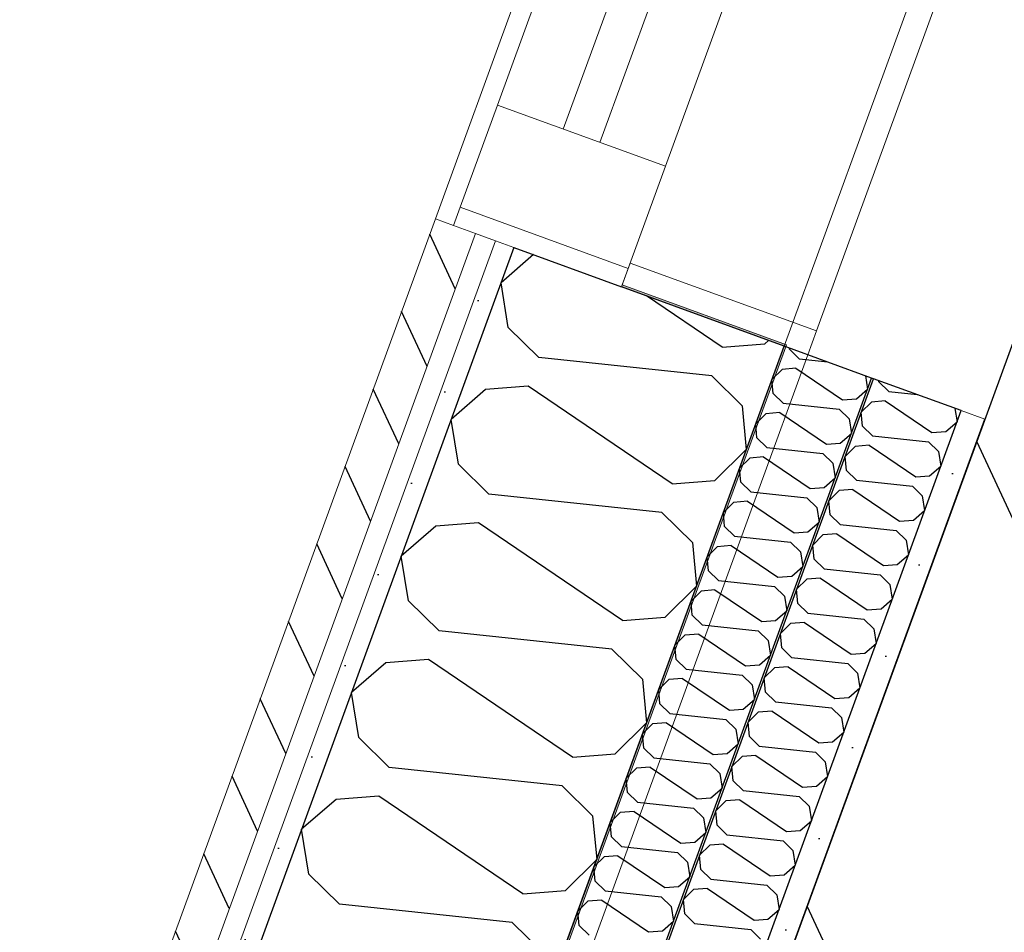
# Model space of a CAD drawing. Header units: millimetres. Extents: x 112481703 to 112588235, y 1264638581 to 1264713486.
# Tile 327 of 487: x 112574301 to 112574808, y 1264681131 to 1264681601. Entities that reach past the tile are written whole.
import ezdxf

# ---------------------------------------------------------------- set-up
doc = ezdxf.new("R2010")
doc.units = ezdxf.units.MM
doc.header["$LTSCALE"] = 0.5
doc.header["$MEASUREMENT"] = 0
doc.linetypes.add('PLINE', pattern=[0])
for name, color, linetype, lineweight in [('234- Vinduer_ dører_ porter', 7, 'Continuous', 0), ('235- Utvendig kledning og overflate', 7, 'Continuous', 0), ('236- Innvendig kledning og overflate', 7, 'Continuous', 0), ('262- Taktekking', 7, 'Continuous', 0)]:
    doc.layers.add(name, color=color, linetype=linetype, lineweight=lineweight)
for name, color, linetype in [('862- M___Nettoareal', 7, 'Continuous'), ('862- M___Nettoareal(Polylinje)', 7, 'Continuous'), ('LA_farge_dekke_asfalt2', 7, 'Continuous'), ('Yttervegger.A225', 7, 'Continuous'), ('Yttervegger.A225 (Skravur)', 7, 'Continuous')]:
    doc.layers.add(name, color=color, linetype=linetype)
pattern_1 = [(249.956, (112557650, 1264717795), (-81.357, 29.68231), [0, -50]), (249.956, (112557682.11, 1264717756.67), (-81.357, 29.68231), [0, -50])]

# ---------------------------------------------------------------- blocks, each defined once
blk = doc.blocks.new('Korridor_14_9', base_point=(112576467.69, 1264681824.89))
at = {"layer": '862- M___Nettoareal(Polylinje)', "linetype": 'PLINE', "flags": 128}
blk.add_lwpolyline([(112572601.77, 1264674908.62), (112573784.51, 1264674477.11), (112574626.15, 1264676783.97), (112575767.2, 1264676367.67), (112576177.67, 1264676217.91), (112577188.97, 1264678989.83), (112578571.29, 1264682778.66), (112579511.2, 1264685354.88), (112580089.16, 1264686939.02), (112578574.08, 1264687491.78), (112577945.57, 1264685769.06), (112576575.95, 1264686268.75), (112573384.41, 1264677520.97), (112565766.91, 1264680300.14), (112564833.5, 1264677741.73), (112566533.44, 1264677121.53), (112567763.15, 1264676672.88), (112567763.5, 1264676673.82), (112569134.12, 1264676173.76)], close=True, dxfattribs=at)
blk = doc.blocks.new('*X107', base_point=(112557650, 1264717795))
at = {"layer": 'Yttervegger.A225 (Skravur)', "linetype": 'PLINE'}
for p, q in [((112574565.54, 1264681479.73), (112574548.83, 1264681465.31)), ((112574552.54, 1264681442.19), (112574548.83, 1264681465.31)), ((112574662.64, 1264681432.16), (112574623.67, 1264681458.52)), ((112574568.25, 1264681426.75), (112574552.54, 1264681442.19)), ((112574662.64, 1264681432.16), (112574684.6, 1264681433.86)), ((112574684.6, 1264681433.86), (112574686.4, 1264681435.63)), ((112574657.24, 1264681417.38), (112574568.25, 1264681426.75)), ((112574657.24, 1264681417.38), (112574672.95, 1264681401.94)), ((112574540.89, 1264681410.27), (112574523.17, 1264681394.97)), ((112574562.86, 1264681411.97), (112574540.89, 1264681410.27)), ((112574636.98, 1264681361.82), (112574562.86, 1264681411.97)), ((112574672.95, 1264681401.94), (112574675.03, 1264681379.41)), ((112574526.88, 1264681371.86), (112574523.17, 1264681394.97)), ((112574658.94, 1264681363.52), (112574675.03, 1264681379.41)), ((112574542.59, 1264681356.41), (112574526.88, 1264681371.86)), ((112574636.98, 1264681361.82), (112574658.94, 1264681363.52)), ((112574631.58, 1264681347.05), (112574542.59, 1264681356.41)), ((112574631.58, 1264681347.05), (112574647.29, 1264681331.6)), ((112574537.2, 1264681341.64), (112574515.23, 1264681339.94)), ((112574611.32, 1264681291.49), (112574537.2, 1264681341.64)), ((112574515.23, 1264681339.94), (112574497.51, 1264681324.64)), ((112574647.29, 1264681331.6), (112574649.37, 1264681309.08)), ((112574501.22, 1264681301.52), (112574497.51, 1264681324.64)), ((112574633.28, 1264681293.19), (112574649.37, 1264681309.08)), ((112574516.93, 1264681286.08), (112574501.22, 1264681301.52)), ((112574611.32, 1264681291.49), (112574633.28, 1264681293.19)), ((112574605.92, 1264681276.71), (112574516.93, 1264681286.08)), ((112574605.92, 1264681276.71), (112574621.63, 1264681261.27)), ((112574511.54, 1264681271.3), (112574489.57, 1264681269.6)), ((112574585.66, 1264681221.16), (112574511.54, 1264681271.3)), ((112574489.57, 1264681269.6), (112574471.85, 1264681254.31)), ((112574621.63, 1264681261.27), (112574623.71, 1264681238.75)), ((112574475.56, 1264681231.19), (112574471.85, 1264681254.31)), ((112574607.62, 1264681222.86), (112574623.71, 1264681238.75)), ((112574491.27, 1264681215.75), (112574475.56, 1264681231.19)), ((112574585.66, 1264681221.16), (112574607.62, 1264681222.86)), ((112574580.26, 1264681206.38), (112574491.27, 1264681215.75)), ((112574580.26, 1264681206.38), (112574595.97, 1264681190.94)), ((112574485.88, 1264681200.97), (112574463.91, 1264681199.27)), ((112574559.99, 1264681150.83), (112574485.88, 1264681200.97)), ((112574463.91, 1264681199.27), (112574446.19, 1264681183.98)), ((112574595.97, 1264681190.94), (112574598.05, 1264681168.42)), ((112574449.9, 1264681160.86), (112574446.19, 1264681183.98)), ((112574581.96, 1264681152.53), (112574598.05, 1264681168.42)), ((112574465.61, 1264681145.42), (112574449.9, 1264681160.86)), ((112574559.99, 1264681150.83), (112574581.96, 1264681152.53)), ((112574554.6, 1264681136.05), (112574465.61, 1264681145.42)), ((112574554.6, 1264681136.05), (112574570.31, 1264681120.61))]:
    blk.add_line(p, q, dxfattribs=at)
blk = doc.blocks.new('Vindu[2]', base_point=(112557650, 1264717795))
at = {"layer": '234- Vinduer_ dører_ porter', "linetype": 'PLINE'}
for p, q in [((112574991.45, 1264682803.96), (112574515.04, 1264681498.15)), ((112574978.22, 1264682738.53), (112574547.05, 1264681556.73)), ((112575012.04, 1264682726.19), (112574580.87, 1264681544.39)), ((112575178.64, 1264682721.83), (112574711.14, 1264681440.44)), ((112574599.66, 1264681537.53), (112575030.83, 1264682719.33)), ((112574633.48, 1264681525.19), (112575064.65, 1264682707)), ((112574547.05, 1264681556.73), (112574527.86, 1264681504.12)), ((112574633.48, 1264681525.19), (112574547.05, 1264681556.73)), ((112574614.29, 1264681472.59), (112574633.48, 1264681525.19)), ((112574527.86, 1264681504.12), (112574524.43, 1264681494.72)), ((112574614.29, 1264681472.59), (112574527.86, 1264681504.12)), ((112574515.04, 1264681498.15), (112574524.43, 1264681494.72)), ((112574524.43, 1264681494.72), (112574535.71, 1264681490.61)), ((112574524.43, 1264681494.72), (112574535.71, 1264681490.61)), ((112574535.71, 1264681490.61), (112574546.04, 1264681486.84)), ((112574535.71, 1264681490.61), (112574546.04, 1264681486.84)), ((112574546.04, 1264681486.84), (112574555.43, 1264681483.41)), ((112574546.04, 1264681486.84), (112574555.43, 1264681483.41)), ((112574555.43, 1264681483.41), (112574610.86, 1264681463.19)), ((112574555.43, 1264681483.41), (112574610.86, 1264681463.19)), ((112574615.32, 1264681475.4), (112574711.14, 1264681440.44)), ((112574610.86, 1264681463.19), (112574614.29, 1264681472.59)), ((112574706.68, 1264681428.23), (112574711.14, 1264681440.44))]:
    blk.add_line(p, q, dxfattribs=at)
blk = doc.blocks.new('*X568', base_point=(112557650, 1264717795))
at = {"layer": 'Yttervegger.A225 (Skravur)', "linetype": 'PLINE'}
for p, q in [((112574743.24, 1264681414.24), (112574743.18, 1264681414.92)), ((112574748.33, 1264681409.23), (112574743.24, 1264681414.24)), ((112574748.33, 1264681409.23), (112574762.98, 1264681407.69)), ((112574739.46, 1264681403.89), (112574734.24, 1264681398.74)), ((112574746.59, 1264681404.44), (112574739.46, 1264681403.89)), ((112574746.59, 1264681404.44), (112574770.62, 1264681388.18)), ((112574734.92, 1264681391.43), (112574734.24, 1264681398.74)), ((112574782.38, 1264681400.61), (112574783.5, 1264681393.69)), ((112574777.75, 1264681388.73), (112574783.5, 1264681393.69)), ((112574740.01, 1264681386.42), (112574734.92, 1264681391.43)), ((112574770.62, 1264681388.18), (112574777.75, 1264681388.73)), ((112574740.01, 1264681386.42), (112574768.88, 1264681383.38)), ((112574768.88, 1264681383.38), (112574773.97, 1264681378.38)), ((112574731.14, 1264681381.08), (112574725.92, 1264681375.93)), ((112574738.26, 1264681381.63), (112574731.14, 1264681381.08)), ((112574738.26, 1264681381.63), (112574762.3, 1264681365.37)), ((112574773.97, 1264681378.38), (112574775.17, 1264681370.88)), ((112574726.6, 1264681368.62), (112574725.92, 1264681375.93)), ((112574731.69, 1264681363.61), (112574726.6, 1264681368.62)), ((112574769.42, 1264681365.92), (112574775.17, 1264681370.88)), ((112574731.69, 1264681363.61), (112574760.55, 1264681360.57)), ((112574762.3, 1264681365.37), (112574769.42, 1264681365.92)), ((112574722.82, 1264681358.27), (112574717.6, 1264681353.11)), ((112574729.94, 1264681358.82), (112574722.82, 1264681358.27)), ((112574729.94, 1264681358.82), (112574753.98, 1264681342.56)), ((112574760.55, 1264681360.57), (112574765.65, 1264681355.57)), ((112574718.27, 1264681345.81), (112574717.6, 1264681353.11)), ((112574765.65, 1264681355.57), (112574766.85, 1264681348.07)), ((112574761.1, 1264681343.11), (112574766.85, 1264681348.07)), ((112574723.37, 1264681340.8), (112574718.27, 1264681345.81)), ((112574753.98, 1264681342.56), (112574761.1, 1264681343.11)), ((112574723.37, 1264681340.8), (112574752.23, 1264681337.76)), ((112574752.23, 1264681337.76), (112574757.33, 1264681332.76)), ((112574714.5, 1264681335.46), (112574709.28, 1264681330.3)), ((112574721.62, 1264681336.01), (112574714.5, 1264681335.46)), ((112574721.62, 1264681336.01), (112574745.66, 1264681319.75)), ((112574757.33, 1264681332.76), (112574758.53, 1264681325.26)), ((112574709.95, 1264681323), (112574709.28, 1264681330.3)), ((112574715.05, 1264681317.99), (112574709.95, 1264681323)), ((112574752.78, 1264681320.3), (112574758.53, 1264681325.26)), ((112574715.05, 1264681317.99), (112574743.91, 1264681314.95)), ((112574745.66, 1264681319.75), (112574752.78, 1264681320.3)), ((112574706.17, 1264681312.65), (112574700.95, 1264681307.49)), ((112574713.3, 1264681313.2), (112574706.17, 1264681312.65)), ((112574713.3, 1264681313.2), (112574737.34, 1264681296.94)), ((112574743.91, 1264681314.95), (112574749, 1264681309.94)), ((112574701.63, 1264681300.19), (112574700.95, 1264681307.49)), ((112574749, 1264681309.94), (112574750.21, 1264681302.45)), ((112574744.46, 1264681297.49), (112574750.21, 1264681302.45)), ((112574706.72, 1264681295.18), (112574701.63, 1264681300.19)), ((112574737.34, 1264681296.94), (112574744.46, 1264681297.49)), ((112574706.72, 1264681295.18), (112574735.59, 1264681292.14)), ((112574735.59, 1264681292.14), (112574740.68, 1264681287.13)), ((112574697.85, 1264681289.84), (112574692.63, 1264681284.68)), ((112574704.97, 1264681290.39), (112574697.85, 1264681289.84)), ((112574704.97, 1264681290.39), (112574729.01, 1264681274.12)), ((112574740.68, 1264681287.13), (112574741.89, 1264681279.64)), ((112574693.31, 1264681277.38), (112574692.63, 1264681284.68)), ((112574698.4, 1264681272.37), (112574693.31, 1264681277.38)), ((112574736.14, 1264681274.68), (112574741.89, 1264681279.64)), ((112574698.4, 1264681272.37), (112574727.27, 1264681269.33)), ((112574729.01, 1264681274.12), (112574736.14, 1264681274.68)), ((112574689.53, 1264681267.03), (112574684.31, 1264681261.87)), ((112574696.65, 1264681267.58), (112574689.53, 1264681267.03)), ((112574696.65, 1264681267.58), (112574720.69, 1264681251.31)), ((112574727.27, 1264681269.33), (112574732.36, 1264681264.32)), ((112574684.98, 1264681254.57), (112574684.31, 1264681261.87)), ((112574732.36, 1264681264.32), (112574733.56, 1264681256.83)), ((112574727.81, 1264681251.87), (112574733.56, 1264681256.83)), ((112574690.08, 1264681249.56), (112574684.98, 1264681254.57)), ((112574720.69, 1264681251.31), (112574727.81, 1264681251.87)), ((112574690.08, 1264681249.56), (112574718.94, 1264681246.52)), ((112574718.94, 1264681246.52), (112574724.04, 1264681241.51)), ((112574681.21, 1264681244.22), (112574675.99, 1264681239.06)), ((112574688.33, 1264681244.77), (112574681.21, 1264681244.22)), ((112574688.33, 1264681244.77), (112574712.37, 1264681228.5)), ((112574724.04, 1264681241.51), (112574725.24, 1264681234.02)), ((112574676.66, 1264681231.76), (112574675.99, 1264681239.06)), ((112574681.76, 1264681226.75), (112574676.66, 1264681231.76)), ((112574719.49, 1264681229.05), (112574725.24, 1264681234.02)), ((112574681.76, 1264681226.75), (112574710.62, 1264681223.71)), ((112574712.37, 1264681228.5), (112574719.49, 1264681229.05)), ((112574672.89, 1264681221.41), (112574667.66, 1264681216.25)), ((112574680.01, 1264681221.96), (112574672.89, 1264681221.41)), ((112574680.01, 1264681221.96), (112574704.05, 1264681205.69)), ((112574710.62, 1264681223.71), (112574715.71, 1264681218.7)), ((112574668.34, 1264681208.95), (112574667.66, 1264681216.25)), ((112574715.71, 1264681218.7), (112574716.92, 1264681211.21)), ((112574711.17, 1264681206.24), (112574716.92, 1264681211.21)), ((112574673.43, 1264681203.94), (112574668.34, 1264681208.95)), ((112574704.05, 1264681205.69), (112574711.17, 1264681206.24)), ((112574673.43, 1264681203.94), (112574702.3, 1264681200.9)), ((112574702.3, 1264681200.9), (112574707.39, 1264681195.89)), ((112574664.56, 1264681198.59), (112574659.34, 1264681193.44)), ((112574671.69, 1264681199.15), (112574664.56, 1264681198.59)), ((112574671.69, 1264681199.15), (112574695.72, 1264681182.88)), ((112574707.39, 1264681195.89), (112574708.6, 1264681188.39)), ((112574660.02, 1264681186.14), (112574659.34, 1264681193.44)), ((112574665.11, 1264681181.13), (112574660.02, 1264681186.14)), ((112574702.85, 1264681183.43), (112574708.6, 1264681188.39)), ((112574665.11, 1264681181.13), (112574693.98, 1264681178.09)), ((112574695.72, 1264681182.88), (112574702.85, 1264681183.43)), ((112574656.24, 1264681175.78), (112574651.02, 1264681170.63)), ((112574663.36, 1264681176.34), (112574656.24, 1264681175.78)), ((112574663.36, 1264681176.34), (112574687.4, 1264681160.07)), ((112574693.98, 1264681178.09), (112574699.07, 1264681173.08)), ((112574651.7, 1264681163.33), (112574651.02, 1264681170.63)), ((112574699.07, 1264681173.08), (112574700.27, 1264681165.58)), ((112574694.53, 1264681160.62), (112574700.27, 1264681165.58)), ((112574656.79, 1264681158.32), (112574651.7, 1264681163.33)), ((112574687.4, 1264681160.07), (112574694.53, 1264681160.62)), ((112574656.79, 1264681158.32), (112574685.65, 1264681155.28)), ((112574685.65, 1264681155.28), (112574690.75, 1264681150.27)), ((112574647.92, 1264681152.97), (112574642.7, 1264681147.82)), ((112574655.04, 1264681153.52), (112574647.92, 1264681152.97)), ((112574655.04, 1264681153.52), (112574679.08, 1264681137.26)), ((112574690.75, 1264681150.27), (112574691.95, 1264681142.77)), ((112574643.37, 1264681140.51), (112574642.7, 1264681147.82)), ((112574648.47, 1264681135.51), (112574643.37, 1264681140.51)), ((112574686.2, 1264681137.81), (112574691.95, 1264681142.77)), ((112574648.47, 1264681135.51), (112574677.33, 1264681132.47)), ((112574679.08, 1264681137.26), (112574686.2, 1264681137.81)), ((112574677.33, 1264681132.47), (112574682.43, 1264681127.46))]:
    blk.add_line(p, q, dxfattribs=at)
blk = doc.blocks.new('*X572', base_point=(112557650, 1264717795))
at = {"layer": 'Yttervegger.A225 (Skravur)', "linetype": 'PLINE'}
for p, q in [((112574697.21, 1264681431.04), (112574697.15, 1264681431.71)), ((112574702.3, 1264681426.03), (112574697.21, 1264681431.04)), ((112574702.3, 1264681426.03), (112574716.95, 1264681424.49)), ((112574693.43, 1264681420.68), (112574688.21, 1264681415.53)), ((112574700.55, 1264681421.23), (112574693.43, 1264681420.68)), ((112574700.55, 1264681421.23), (112574724.59, 1264681404.97)), ((112574688.89, 1264681408.23), (112574688.21, 1264681415.53)), ((112574736.35, 1264681417.41), (112574737.46, 1264681410.48)), ((112574693.98, 1264681403.22), (112574688.89, 1264681408.23)), ((112574731.72, 1264681405.52), (112574737.46, 1264681410.48)), ((112574693.98, 1264681403.22), (112574722.84, 1264681400.18)), ((112574724.59, 1264681404.97), (112574731.72, 1264681405.52)), ((112574685.11, 1264681397.87), (112574679.89, 1264681392.72)), ((112574692.23, 1264681398.42), (112574685.11, 1264681397.87)), ((112574692.23, 1264681398.42), (112574716.27, 1264681382.16)), ((112574722.84, 1264681400.18), (112574727.94, 1264681395.17)), ((112574680.56, 1264681385.41), (112574679.89, 1264681392.72)), ((112574727.94, 1264681395.17), (112574729.14, 1264681387.67)), ((112574723.39, 1264681382.71), (112574729.14, 1264681387.67)), ((112574685.66, 1264681380.41), (112574680.56, 1264681385.41)), ((112574716.27, 1264681382.16), (112574723.39, 1264681382.71)), ((112574685.66, 1264681380.41), (112574714.52, 1264681377.37)), ((112574714.52, 1264681377.37), (112574719.62, 1264681372.36)), ((112574676.79, 1264681375.06), (112574671.57, 1264681369.91)), ((112574683.91, 1264681375.61), (112574676.79, 1264681375.06)), ((112574683.91, 1264681375.61), (112574707.95, 1264681359.35)), ((112574719.62, 1264681372.36), (112574720.82, 1264681364.86)), ((112574672.24, 1264681362.6), (112574671.57, 1264681369.91)), ((112574677.34, 1264681357.6), (112574672.24, 1264681362.6)), ((112574715.07, 1264681359.9), (112574720.82, 1264681364.86)), ((112574677.34, 1264681357.6), (112574706.2, 1264681354.56)), ((112574707.95, 1264681359.35), (112574715.07, 1264681359.9)), ((112574668.46, 1264681352.25), (112574663.24, 1264681347.1)), ((112574675.59, 1264681352.8), (112574668.46, 1264681352.25)), ((112574675.59, 1264681352.8), (112574699.63, 1264681336.54)), ((112574706.2, 1264681354.56), (112574711.29, 1264681349.55)), ((112574663.92, 1264681339.79), (112574663.24, 1264681347.1)), ((112574711.29, 1264681349.55), (112574712.5, 1264681342.05)), ((112574706.75, 1264681337.09), (112574712.5, 1264681342.05)), ((112574669.01, 1264681334.79), (112574663.92, 1264681339.79)), ((112574699.63, 1264681336.54), (112574706.75, 1264681337.09)), ((112574669.01, 1264681334.79), (112574697.88, 1264681331.75)), ((112574697.88, 1264681331.75), (112574702.97, 1264681326.74)), ((112574660.14, 1264681329.44), (112574654.92, 1264681324.29)), ((112574667.26, 1264681329.99), (112574660.14, 1264681329.44)), ((112574667.26, 1264681329.99), (112574691.3, 1264681313.73)), ((112574702.97, 1264681326.74), (112574704.18, 1264681319.24)), ((112574655.6, 1264681316.98), (112574654.92, 1264681324.29)), ((112574660.69, 1264681311.97), (112574655.6, 1264681316.98)), ((112574698.43, 1264681314.28), (112574704.18, 1264681319.24)), ((112574660.69, 1264681311.97), (112574689.56, 1264681308.94)), ((112574691.3, 1264681313.73), (112574698.43, 1264681314.28)), ((112574651.82, 1264681306.63), (112574646.6, 1264681301.48)), ((112574658.94, 1264681307.18), (112574651.82, 1264681306.63)), ((112574658.94, 1264681307.18), (112574682.98, 1264681290.92)), ((112574689.56, 1264681308.94), (112574694.65, 1264681303.93)), ((112574647.27, 1264681294.17), (112574646.6, 1264681301.48)), ((112574694.65, 1264681303.93), (112574695.85, 1264681296.43)), ((112574690.1, 1264681291.47), (112574695.85, 1264681296.43)), ((112574652.37, 1264681289.16), (112574647.27, 1264681294.17)), ((112574682.98, 1264681290.92), (112574690.1, 1264681291.47)), ((112574652.37, 1264681289.16), (112574681.23, 1264681286.13)), ((112574681.23, 1264681286.13), (112574686.33, 1264681281.12)), ((112574643.5, 1264681283.82), (112574638.28, 1264681278.67)), ((112574650.62, 1264681284.37), (112574643.5, 1264681283.82)), ((112574650.62, 1264681284.37), (112574674.66, 1264681268.11)), ((112574686.33, 1264681281.12), (112574687.53, 1264681273.62)), ((112574638.95, 1264681271.36), (112574638.28, 1264681278.67)), ((112574644.05, 1264681266.35), (112574638.95, 1264681271.36)), ((112574681.78, 1264681268.66), (112574687.53, 1264681273.62)), ((112574644.05, 1264681266.35), (112574672.91, 1264681263.32)), ((112574674.66, 1264681268.11), (112574681.78, 1264681268.66)), ((112574635.18, 1264681261.01), (112574629.96, 1264681255.86)), ((112574642.3, 1264681261.56), (112574635.18, 1264681261.01)), ((112574642.3, 1264681261.56), (112574666.34, 1264681245.3)), ((112574672.91, 1264681263.32), (112574678.01, 1264681258.31)), ((112574630.63, 1264681248.55), (112574629.96, 1264681255.86)), ((112574678.01, 1264681258.31), (112574679.21, 1264681250.81)), ((112574673.46, 1264681245.85), (112574679.21, 1264681250.81)), ((112574635.72, 1264681243.54), (112574630.63, 1264681248.55)), ((112574666.34, 1264681245.3), (112574673.46, 1264681245.85)), ((112574635.72, 1264681243.54), (112574664.59, 1264681240.51)), ((112574664.59, 1264681240.51), (112574669.68, 1264681235.5)), ((112574626.85, 1264681238.2), (112574621.63, 1264681233.05)), ((112574633.98, 1264681238.75), (112574626.85, 1264681238.2)), ((112574633.98, 1264681238.75), (112574658.01, 1264681222.49)), ((112574669.68, 1264681235.5), (112574670.89, 1264681228)), ((112574622.31, 1264681225.74), (112574621.63, 1264681233.05)), ((112574627.4, 1264681220.73), (112574622.31, 1264681225.74)), ((112574665.14, 1264681223.04), (112574670.89, 1264681228)), ((112574627.4, 1264681220.73), (112574656.27, 1264681217.69)), ((112574658.01, 1264681222.49), (112574665.14, 1264681223.04)), ((112574618.53, 1264681215.39), (112574613.31, 1264681210.24)), ((112574625.65, 1264681215.94), (112574618.53, 1264681215.39)), ((112574625.65, 1264681215.94), (112574649.69, 1264681199.68)), ((112574656.27, 1264681217.69), (112574661.36, 1264681212.69)), ((112574613.99, 1264681202.93), (112574613.31, 1264681210.24)), ((112574661.36, 1264681212.69), (112574662.56, 1264681205.19)), ((112574656.82, 1264681200.23), (112574662.56, 1264681205.19)), ((112574619.08, 1264681197.92), (112574613.99, 1264681202.93)), ((112574649.69, 1264681199.68), (112574656.82, 1264681200.23)), ((112574619.08, 1264681197.92), (112574647.94, 1264681194.88)), ((112574647.94, 1264681194.88), (112574653.04, 1264681189.88)), ((112574610.21, 1264681192.58), (112574604.99, 1264681187.42)), ((112574617.33, 1264681193.13), (112574610.21, 1264681192.58)), ((112574617.33, 1264681193.13), (112574641.37, 1264681176.87)), ((112574653.04, 1264681189.88), (112574654.24, 1264681182.38)), ((112574605.66, 1264681180.12), (112574604.99, 1264681187.42)), ((112574610.76, 1264681175.11), (112574605.66, 1264681180.12)), ((112574648.49, 1264681177.42), (112574654.24, 1264681182.38)), ((112574610.76, 1264681175.11), (112574639.62, 1264681172.07)), ((112574641.37, 1264681176.87), (112574648.49, 1264681177.42)), ((112574601.89, 1264681169.77), (112574596.67, 1264681164.61)), ((112574609.01, 1264681170.32), (112574601.89, 1264681169.77)), ((112574609.01, 1264681170.32), (112574633.05, 1264681154.06)), ((112574639.62, 1264681172.07), (112574644.72, 1264681167.07)), ((112574597.34, 1264681157.31), (112574596.67, 1264681164.61)), ((112574644.72, 1264681167.07), (112574645.92, 1264681159.57)), ((112574640.17, 1264681154.61), (112574645.92, 1264681159.57)), ((112574602.44, 1264681152.3), (112574597.34, 1264681157.31)), ((112574633.05, 1264681154.06), (112574640.17, 1264681154.61)), ((112574602.44, 1264681152.3), (112574631.3, 1264681149.26)), ((112574631.3, 1264681149.26), (112574636.39, 1264681144.25)), ((112574593.56, 1264681146.96), (112574588.34, 1264681141.8)), ((112574600.69, 1264681147.51), (112574593.56, 1264681146.96)), ((112574600.69, 1264681147.51), (112574624.73, 1264681131.25)), ((112574636.39, 1264681144.25), (112574637.6, 1264681136.76)), ((112574589.02, 1264681134.5), (112574588.34, 1264681141.8)), ((112574594.11, 1264681129.49), (112574589.02, 1264681134.5)), ((112574631.85, 1264681131.8), (112574637.6, 1264681136.76)), ((112574624.73, 1264681131.25), (112574631.85, 1264681131.8))]:
    blk.add_line(p, q, dxfattribs=at)
blk = doc.blocks.new('Simple Window Opening[50]', base_point=(112557650, 1264717795))
at = {"layer": '234- Vinduer_ dører_ porter', "linetype": 'PLINE'}
for p, q in [((112574694.47, 1264681432.69), (112575170.88, 1264682738.49)), ((112574797.81, 1264681394.99), (112575274.22, 1264682700.79)), ((112574739.56, 1264681416.24), (112574694.47, 1264681432.69)), ((112574740.5, 1264681415.89), (112574739.56, 1264681416.24)), ((112574785.59, 1264681399.44), (112574740.5, 1264681415.89)), ((112574797.81, 1264681394.99), (112574785.59, 1264681399.44))]:
    blk.add_line(p, q, dxfattribs=at)

msp = doc.modelspace()

# ---------------------------------------------------------------- hatches: boundary and pattern name
at = {"layer": '262- Taktekking', "linetype": 'Continuous'}
h = msp.add_hatch(dxfattribs=at)
h.set_pattern_fill('Membran', color=256, style=0, pattern_type=2)
h.set_pattern_definition([(249.956, (112557650, 1264717795), (-65.76007, 23.99193), [])])
h.paths.add_polyline_path([(112574740.5, 1264681415.89), (112574739.56, 1264681416.24), (112573982.1, 1264679340.1), (112573983.04, 1264679339.75)])
at = {"layer": 'LA_farge_dekke_asfalt2', "linetype": 'Continuous'}
h = msp.add_hatch(dxfattribs=at)
h.set_pattern_fill('Murverk', color=256, style=0, pattern_type=2)
h.set_pattern_definition([(294.956, (112557650, 1264717795), (163.1938, 75.94596), [])])
h.paths.add_polyline_path([(112562670.28, 1264672618.44), (112565507.41, 1264680394.81), (112573384.41, 1264677520.97), (112579262.36, 1264693631.99), (112587341.37, 1264690684.44), (112579714.93, 1264669780.94), (112576475.27, 1264670962.9), (112575386.63, 1264667979.01)])
at = {"layer": 'Yttervegger.A225 (Skravur)', "linetype": 'Continuous'}
h = msp.add_hatch(dxfattribs=at)
h.set_pattern_fill('Skrålinjer_1', color=256, style=0, pattern_type=2)
h.set_pattern_definition([(294.95599, (112557650, 1264717795), (27.198964, 12.65766), [])])
h.paths.add_polyline_path([(112574524.43, 1264681494.72), (112574515.04, 1264681498.15), (112573757.58, 1264679422.01), (112573766.97, 1264679418.58), (112573778.25, 1264679414.47), (112574535.71, 1264681490.61)])
h = msp.add_hatch(dxfattribs=at)
h.set_pattern_fill('Prikker_tett', color=256, style=0, pattern_type=2)
h.set_pattern_definition(pattern_1)
h.paths.add_polyline_path([(112574555.43, 1264681483.41), (112574546.04, 1264681486.84), (112573788.58, 1264679410.7), (112573797.98, 1264679407.27)])
h = msp.add_hatch(dxfattribs=at)
h.set_pattern_fill('Prikker_tett', color=256, style=0, pattern_type=2)
h.set_pattern_definition(pattern_1)
h.paths.add_polyline_path([(112574706.68, 1264681428.23), (112574711.14, 1264681440.44), (112574615.32, 1264681475.4), (112574611.2, 1264681464.13), (112574695.75, 1264681433.28), (112574695.41, 1264681432.34)])
for points in [[(112574695.41, 1264681432.34), (112574695.75, 1264681433.28), (112574611.2, 1264681464.13), (112574610.86, 1264681463.19), (112574694.47, 1264681432.69)], [(112574694.47, 1264681432.69), (112573937.01, 1264679356.55), (112573937.95, 1264679356.2), (112574695.41, 1264681432.34)]]:
    msp.add_hatch(color=256, dxfattribs=at).paths.add_polyline_path(points)
h = msp.add_hatch(dxfattribs=at)
h.set_pattern_fill('Prikker_tett', color=256, style=0, pattern_type=2)
h.set_pattern_definition(pattern_1)
h.paths.add_polyline_path([(112574706.68, 1264681428.23), (112574695.41, 1264681432.34), (112573937.95, 1264679356.2), (112573949.22, 1264679352.09)])
h = msp.add_hatch(dxfattribs=at)
h.set_pattern_fill('Prikker_tett', color=256, style=0, pattern_type=2)
h.set_pattern_definition(pattern_1)
h.paths.add_polyline_path([(112574040.35, 1264679318.85), (112574797.81, 1264681394.99), (112574785.59, 1264681399.44), (112574028.14, 1264679323.3), (112574030.95, 1264679322.27)])

# ---------------------------------------------------------------- linework, layer by layer
at = {"layer": '235- Utvendig kledning og overflate', "linetype": 'PLINE'}
for p, q in [((112574515.04, 1264681498.15), (112574524.43, 1264681494.72)), ((112574524.43, 1264681494.72), (112574535.71, 1264681490.61)), ((112574535.71, 1264681490.61), (112573778.25, 1264679414.47)), ((112574535.71, 1264681490.61), (112574546.04, 1264681486.84)), ((112574546.04, 1264681486.84), (112573788.58, 1264679410.7)), ((112574546.04, 1264681486.84), (112574555.43, 1264681483.41))]:
    msp.add_line(p, q, dxfattribs=at)
at = {"layer": '235- Utvendig kledning og overflate', "linetype": 'PLINE', "flags": 128}
msp.add_lwpolyline([(112574515.04, 1264681498.15), (112573757.58, 1264679422.01)], dxfattribs=at)
at = {"layer": '236- Innvendig kledning og overflate', "linetype": 'PLINE'}
for p, q in [((112574611.2, 1264681464.13), (112574615.32, 1264681475.4)), ((112574615.32, 1264681475.4), (112574711.14, 1264681440.44)), ((112574610.86, 1264681463.19), (112574611.2, 1264681464.13)), ((112574695.75, 1264681433.28), (112574611.2, 1264681464.13)), ((112574706.68, 1264681428.23), (112574711.14, 1264681440.44)), ((112574695.41, 1264681432.34), (112574695.75, 1264681433.28)), ((112573937.95, 1264679356.2), (112574695.41, 1264681432.34)), ((112574797.81, 1264681394.99), (112574785.59, 1264681399.44))]:
    msp.add_line(p, q, dxfattribs=at)
at = {"layer": '236- Innvendig kledning og overflate', "linetype": 'PLINE', "flags": 128}
for points in [[(112574694.47, 1264681432.69), (112573937.01, 1264679356.55)], [(112573949.22, 1264679352.09), (112574706.68, 1264681428.23)]]:
    msp.add_lwpolyline(points, dxfattribs=at)
at = {"layer": 'Yttervegger.A225', "linetype": 'PLINE'}
for p, q in [((112574555.43, 1264681483.41), (112573797.98, 1264679407.27)), ((112574555.43, 1264681483.41), (112574610.86, 1264681463.19)), ((112574694.47, 1264681432.69), (112574610.86, 1264681463.19)), ((112573937.01, 1264679356.55), (112574694.47, 1264681432.69)), ((112574739.56, 1264681416.24), (112574694.47, 1264681432.69)), ((112573982.1, 1264679340.1), (112574739.56, 1264681416.24)), ((112573983.04, 1264679339.75), (112574740.5, 1264681415.89)), ((112574740.5, 1264681415.89), (112574739.56, 1264681416.24)), ((112574785.59, 1264681399.44), (112574740.5, 1264681415.89)), ((112574028.14, 1264679323.3), (112574785.59, 1264681399.44))]:
    msp.add_line(p, q, dxfattribs=at)
at = {"layer": 'Yttervegger.A225', "linetype": 'PLINE', "flags": 128}
msp.add_lwpolyline([(112574040.35, 1264679318.85), (112574797.81, 1264681394.99)], dxfattribs=at)

# ---------------------------------------------------------------- block references
at = {"layer": '234- Vinduer_ dører_ porter', "linetype": 'PLINE'}
for name in ['Vindu[2]', 'Simple Window Opening[50]']:
    msp.add_blockref(name, (112557650, 1264717795), dxfattribs=at)
at = {"layer": '862- M___Nettoareal', "linetype": 'Continuous'}
msp.add_blockref('Korridor_14_9', (112576467.69, 1264681824.89), dxfattribs=at)
at = {"layer": 'Yttervegger.A225'}
for name in ['*X107', '*X572', '*X568']:
    msp.add_blockref(name, (112557650, 1264717795), dxfattribs=at)

doc.saveas('drawing.dxf')
